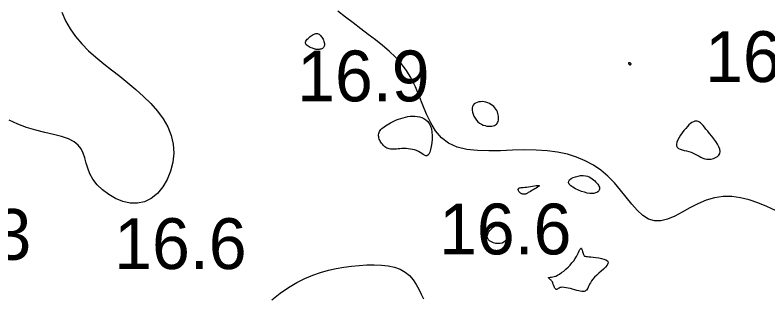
# Model space of a CAD drawing. Extents: x 3040093 to 3056816, y 408076 to 509144.
# Drawn here: x 3046354.8 to 3046428.8, y 434791.2 to 434818.8 of the extents above; entities that cross this region are included whole.
import ezdxf

# ---------------------------------------------------------------- set-up
doc = ezdxf.new("R2010")
doc.units = 0
doc.layers.add('V-CHAN-CONT-EL17', color=7, linetype='Continuous')
doc.layers.add('V-TOPO-SOUN-0610', color=7, linetype='Continuous')

msp = doc.modelspace()

# ---------------------------------------------------------------- linework, layer by layer
at = {"layer": 'V-CHAN-CONT-EL17'}
for points in [[(3046359.416, 434819.077), (3046359.776, 434818.233), (3046360.228, 434817.422), (3046360.764, 434816.663), (3046361.373, 434815.952), (3046362.044, 434815.279), (3046362.764, 434814.634), (3046363.521, 434814.006), (3046364.304, 434813.386), (3046365.1, 434812.762), (3046365.898, 434812.126), (3046366.685, 434811.467), (3046367.443, 434810.784), (3046368.153, 434810.075), (3046368.799, 434809.338), (3046369.361, 434808.573), (3046369.821, 434807.778), (3046370.161, 434806.951), (3046370.362, 434806.092), (3046370.411, 434805.204), (3046370.318, 434804.31), (3046370.096, 434803.439), (3046369.759, 434802.619), (3046369.32, 434801.879), (3046368.795, 434801.246), (3046368.197, 434800.75), (3046367.54, 434800.418), (3046366.839, 434800.271), (3046366.115, 434800.292), (3046365.388, 434800.459), (3046364.681, 434800.747), (3046364.013, 434801.133), (3046363.408, 434801.592), (3046362.885, 434802.101), (3046362.467, 434802.636), (3046362.166, 434803.175), (3046361.955, 434803.709), (3046361.798, 434804.228), (3046361.662, 434804.725), (3046361.51, 434805.192), (3046361.307, 434805.62), (3046361.017, 434806.003), (3046360.606, 434806.33), (3046360.048, 434806.6), (3046359.363, 434806.828), (3046358.58, 434807.035), (3046357.73, 434807.24), (3046356.841, 434807.464), (3046355.944, 434807.729), (3046355.068, 434808.053), (3046354.244, 434808.458)], [(3046429.538, 434799.561), (3046428.681, 434799.956), (3046427.821, 434800.306), (3046426.958, 434800.596), (3046426.097, 434800.808), (3046425.241, 434800.927), (3046424.392, 434800.935), (3046423.554, 434800.817), (3046422.73, 434800.566), (3046421.924, 434800.215), (3046421.138, 434799.811), (3046420.376, 434799.396), (3046419.642, 434799.016), (3046418.94, 434798.715), (3046418.272, 434798.537), (3046417.642, 434798.527), (3046417.052, 434798.717), (3046416.491, 434799.082), (3046415.948, 434799.586), (3046415.411, 434800.194), (3046414.867, 434800.869), (3046414.305, 434801.574), (3046413.713, 434802.273), (3046413.079, 434802.93), (3046412.392, 434803.514), (3046411.65, 434804.021), (3046410.853, 434804.452), (3046410, 434804.807), (3046409.09, 434805.09), (3046408.122, 434805.3), (3046407.097, 434805.439), (3046406.013, 434805.509), (3046404.875, 434805.515), (3046403.703, 434805.483), (3046402.524, 434805.443), (3046401.362, 434805.425), (3046400.244, 434805.46), (3046399.195, 434805.577), (3046398.242, 434805.806), (3046397.409, 434806.178), (3046396.713, 434806.713), (3046396.138, 434807.388), (3046395.657, 434808.172), (3046395.244, 434809.031), (3046394.872, 434809.934), (3046394.515, 434810.847), (3046394.148, 434811.74), (3046393.743, 434812.579), (3046393.28, 434813.34), (3046392.76, 434814.029), (3046392.189, 434814.66), (3046391.574, 434815.247), (3046390.92, 434815.804), (3046390.234, 434816.346), (3046389.522, 434816.886), (3046388.791, 434817.438), (3046388.045, 434818.011), (3046387.288, 434818.593), (3046386.521, 434819.167)], [(3046380.046, 434790.767), (3046380.863, 434791.417), (3046381.684, 434791.987), (3046382.491, 434792.471), (3046383.284, 434792.873), (3046384.065, 434793.203), (3046384.836, 434793.47), (3046385.6, 434793.682), (3046386.359, 434793.848), (3046387.115, 434793.977), (3046387.872, 434794.078), (3046388.629, 434794.156), (3046389.378, 434794.207), (3046390.109, 434794.222), (3046390.813, 434794.195), (3046391.479, 434794.117), (3046392.097, 434793.981), (3046392.658, 434793.779), (3046393.151, 434793.503), (3046393.57, 434793.15), (3046393.924, 434792.737), (3046394.226, 434792.283), (3046394.489, 434791.808), (3046394.727, 434791.333), (3046394.951, 434790.878)]]:
    msp.add_lwpolyline(points, dxfattribs=at)
for points in [[(3046383.356, 434816.119), (3046383.39, 434816.213), (3046383.448, 434816.308), (3046383.525, 434816.403), (3046383.616, 434816.496), (3046383.716, 434816.585), (3046383.82, 434816.669), (3046383.923, 434816.745), (3046384.02, 434816.812), (3046384.113, 434816.868), (3046384.201, 434816.914), (3046384.285, 434816.947), (3046384.367, 434816.967), (3046384.447, 434816.973), (3046384.526, 434816.964), (3046384.604, 434816.939), (3046384.683, 434816.897), (3046384.76, 434816.84), (3046384.836, 434816.77), (3046384.908, 434816.69), (3046384.975, 434816.601), (3046385.036, 434816.506), (3046385.09, 434816.406), (3046385.135, 434816.304), (3046385.169, 434816.202), (3046385.194, 434816.101), (3046385.209, 434816.003), (3046385.213, 434815.909), (3046385.207, 434815.821), (3046385.191, 434815.739), (3046385.164, 434815.666), (3046385.127, 434815.603), (3046385.08, 434815.55), (3046385.025, 434815.507), (3046384.963, 434815.474), (3046384.896, 434815.448), (3046384.825, 434815.43), (3046384.753, 434815.417), (3046384.682, 434815.409), (3046384.612, 434815.405), (3046384.546, 434815.404), (3046384.482, 434815.407), (3046384.418, 434815.413), (3046384.351, 434815.424), (3046384.281, 434815.44), (3046384.206, 434815.461), (3046384.122, 434815.488), (3046384.029, 434815.522), (3046383.925, 434815.563), (3046383.815, 434815.611), (3046383.705, 434815.665), (3046383.601, 434815.726), (3046383.507, 434815.793), (3046383.431, 434815.866), (3046383.376, 434815.945), (3046383.35, 434816.03)], [(3046415.099, 434814.031), (3046415.109, 434814.009), (3046415.124, 434813.985), (3046415.143, 434813.96), (3046415.166, 434813.937), (3046415.189, 434813.916), (3046415.213, 434813.899), (3046415.237, 434813.887), (3046415.258, 434813.882), (3046415.277, 434813.883), (3046415.294, 434813.889), (3046415.308, 434813.899), (3046415.32, 434813.911), (3046415.33, 434813.926), (3046415.338, 434813.941), (3046415.343, 434813.955), (3046415.345, 434813.969), (3046415.346, 434813.981), (3046415.345, 434813.992), (3046415.342, 434814.002), (3046415.338, 434814.011), (3046415.333, 434814.019), (3046415.327, 434814.026), (3046415.321, 434814.032), (3046415.315, 434814.038), (3046415.309, 434814.044), (3046415.301, 434814.049), (3046415.292, 434814.054), (3046415.282, 434814.058), (3046415.269, 434814.062), (3046415.254, 434814.066), (3046415.237, 434814.07), (3046415.216, 434814.074), (3046415.193, 434814.078), (3046415.17, 434814.08), (3046415.148, 434814.08), (3046415.128, 434814.078), (3046415.112, 434814.072), (3046415.101, 434814.063), (3046415.096, 434814.049)], [(3046400.46, 434808.157), (3046400.634, 434808.05), (3046400.815, 434807.968), (3046400.998, 434807.909), (3046401.179, 434807.871), (3046401.356, 434807.852), (3046401.522, 434807.85), (3046401.674, 434807.864), (3046401.809, 434807.891), (3046401.926, 434807.932), (3046402.027, 434807.985), (3046402.112, 434808.051), (3046402.182, 434808.128), (3046402.237, 434808.218), (3046402.28, 434808.319), (3046402.309, 434808.432), (3046402.326, 434808.555), (3046402.331, 434808.687), (3046402.323, 434808.825), (3046402.301, 434808.967), (3046402.264, 434809.111), (3046402.213, 434809.255), (3046402.145, 434809.396), (3046402.062, 434809.533), (3046401.962, 434809.663), (3046401.846, 434809.784), (3046401.717, 434809.895), (3046401.575, 434809.995), (3046401.422, 434810.082), (3046401.26, 434810.154), (3046401.09, 434810.21), (3046400.914, 434810.249), (3046400.734, 434810.268), (3046400.553, 434810.267), (3046400.378, 434810.245), (3046400.214, 434810.201), (3046400.066, 434810.135), (3046399.939, 434810.044), (3046399.838, 434809.929), (3046399.769, 434809.788), (3046399.735, 434809.621), (3046399.735, 434809.435), (3046399.766, 434809.236), (3046399.826, 434809.031), (3046399.912, 434808.827), (3046400.021, 434808.631), (3046400.15, 434808.45), (3046400.298, 434808.29)], [(3046390.55, 434807.121), (3046390.582, 434807.222), (3046390.629, 434807.32), (3046390.691, 434807.418), (3046390.767, 434807.515), (3046390.859, 434807.611), (3046390.966, 434807.707), (3046391.088, 434807.804), (3046391.224, 434807.902), (3046391.374, 434808), (3046391.537, 434808.098), (3046391.711, 434808.194), (3046391.897, 434808.288), (3046392.092, 434808.378), (3046392.296, 434808.465), (3046392.507, 434808.547), (3046392.725, 434808.623), (3046392.948, 434808.691), (3046393.176, 434808.75), (3046393.406, 434808.796), (3046393.639, 434808.828), (3046393.872, 434808.844), (3046394.105, 434808.842), (3046394.337, 434808.818), (3046394.565, 434808.772), (3046394.786, 434808.701), (3046394.996, 434808.602), (3046395.191, 434808.472), (3046395.366, 434808.309), (3046395.517, 434808.11), (3046395.64, 434807.872), (3046395.73, 434807.594), (3046395.785, 434807.275), (3046395.808, 434806.927), (3046395.802, 434806.567), (3046395.77, 434806.21), (3046395.718, 434805.87), (3046395.649, 434805.564), (3046395.568, 434805.307), (3046395.477, 434805.115), (3046395.38, 434804.997), (3046395.277, 434804.947), (3046395.166, 434804.952), (3046395.046, 434805), (3046394.916, 434805.079), (3046394.774, 434805.176), (3046394.62, 434805.279), (3046394.451, 434805.377), (3046394.267, 434805.458), (3046394.071, 434805.523), (3046393.867, 434805.572), (3046393.656, 434805.608), (3046393.444, 434805.632), (3046393.232, 434805.645), (3046393.025, 434805.649), (3046392.826, 434805.646), (3046392.637, 434805.636), (3046392.458, 434805.624), (3046392.289, 434805.61), (3046392.131, 434805.598), (3046391.981, 434805.59), (3046391.84, 434805.589), (3046391.708, 434805.597), (3046391.584, 434805.617), (3046391.468, 434805.65), (3046391.358, 434805.696), (3046391.256, 434805.754), (3046391.16, 434805.823), (3046391.071, 434805.9), (3046390.987, 434805.985), (3046390.909, 434806.077), (3046390.836, 434806.173), (3046390.768, 434806.274), (3046390.706, 434806.378), (3046390.651, 434806.484), (3046390.605, 434806.591), (3046390.569, 434806.699), (3046390.544, 434806.807), (3046390.532, 434806.914), (3046390.534, 434807.019)], [(3046419.888, 434805.776), (3046420.007, 434805.673), (3046420.167, 434805.593), (3046420.359, 434805.53), (3046420.573, 434805.476), (3046420.8, 434805.424), (3046421.029, 434805.367), (3046421.251, 434805.298), (3046421.459, 434805.213), (3046421.655, 434805.114), (3046421.842, 434805.009), (3046422.025, 434804.904), (3046422.207, 434804.806), (3046422.392, 434804.72), (3046422.586, 434804.654), (3046422.791, 434804.613), (3046423.009, 434804.603), (3046423.232, 434804.624), (3046423.45, 434804.676), (3046423.652, 434804.758), (3046423.828, 434804.869), (3046423.966, 434805.009), (3046424.058, 434805.177), (3046424.091, 434805.372), (3046424.06, 434805.593), (3046423.971, 434805.835), (3046423.837, 434806.09), (3046423.669, 434806.354), (3046423.478, 434806.619), (3046423.275, 434806.88), (3046423.072, 434807.13), (3046422.88, 434807.363), (3046422.709, 434807.573), (3046422.556, 434807.76), (3046422.419, 434807.922), (3046422.293, 434808.059), (3046422.177, 434808.171), (3046422.065, 434808.257), (3046421.955, 434808.317), (3046421.842, 434808.35), (3046421.725, 434808.356), (3046421.601, 434808.335), (3046421.471, 434808.287), (3046421.335, 434808.212), (3046421.191, 434808.11), (3046421.041, 434807.981), (3046420.882, 434807.825), (3046420.716, 434807.643), (3046420.542, 434807.435), (3046420.369, 434807.209), (3046420.205, 434806.972), (3046420.059, 434806.732), (3046419.938, 434806.498), (3046419.853, 434806.278), (3046419.811, 434806.079), (3046419.821, 434805.91)], [(3046410.856, 434802.979), (3046411.055, 434802.934), (3046411.234, 434802.868), (3046411.394, 434802.784), (3046411.538, 434802.687), (3046411.667, 434802.581), (3046411.783, 434802.47), (3046411.888, 434802.358), (3046411.983, 434802.248), (3046412.067, 434802.142), (3046412.138, 434802.038), (3046412.194, 434801.938), (3046412.232, 434801.841), (3046412.251, 434801.747), (3046412.249, 434801.655), (3046412.223, 434801.567), (3046412.171, 434801.482), (3046412.094, 434801.404), (3046411.989, 434801.336), (3046411.857, 434801.282), (3046411.696, 434801.245), (3046411.506, 434801.23), (3046411.286, 434801.24), (3046411.036, 434801.278), (3046410.758, 434801.347), (3046410.463, 434801.443), (3046410.168, 434801.561), (3046409.887, 434801.696), (3046409.635, 434801.844), (3046409.428, 434801.998), (3046409.281, 434802.153), (3046409.208, 434802.305), (3046409.221, 434802.45), (3046409.31, 434802.583), (3046409.46, 434802.702), (3046409.658, 434802.805), (3046409.888, 434802.888), (3046410.137, 434802.95), (3046410.391, 434802.987), (3046410.634, 434802.997)], [(3046404.33, 434801.763), (3046404.381, 434801.782), (3046404.449, 434801.796), (3046404.533, 434801.807), (3046404.636, 434801.816), (3046404.758, 434801.827), (3046404.901, 434801.841), (3046405.066, 434801.861), (3046405.253, 434801.889), (3046405.452, 434801.92), (3046405.653, 434801.953), (3046405.846, 434801.984), (3046406.019, 434802.007), (3046406.163, 434802.021), (3046406.267, 434802.021), (3046406.32, 434802.004), (3046406.315, 434801.967), (3046406.259, 434801.913), (3046406.164, 434801.846), (3046406.038, 434801.769), (3046405.895, 434801.687), (3046405.743, 434801.603), (3046405.593, 434801.521), (3046405.457, 434801.445), (3046405.343, 434801.378), (3046405.249, 434801.321), (3046405.171, 434801.272), (3046405.107, 434801.232), (3046405.051, 434801.201), (3046405, 434801.177), (3046404.952, 434801.161), (3046404.901, 434801.153), (3046404.845, 434801.151), (3046404.785, 434801.155), (3046404.722, 434801.167), (3046404.658, 434801.185), (3046404.594, 434801.21), (3046404.532, 434801.241), (3046404.474, 434801.28), (3046404.42, 434801.324), (3046404.372, 434801.375), (3046404.332, 434801.43), (3046404.3, 434801.488), (3046404.277, 434801.545), (3046404.264, 434801.601), (3046404.262, 434801.653), (3046404.272, 434801.698), (3046404.294, 434801.735)], [(3046401.216, 434797.045), (3046401.258, 434797.229), (3046401.347, 434797.415), (3046401.475, 434797.598), (3046401.632, 434797.768), (3046401.808, 434797.918), (3046401.995, 434798.042), (3046402.181, 434798.132), (3046402.36, 434798.182), (3046402.528, 434798.193), (3046402.683, 434798.168), (3046402.822, 434798.111), (3046402.945, 434798.025), (3046403.049, 434797.912), (3046403.132, 434797.775), (3046403.192, 434797.618), (3046403.227, 434797.445), (3046403.236, 434797.261), (3046403.218, 434797.075), (3046403.173, 434796.893), (3046403.098, 434796.723), (3046402.994, 434796.573), (3046402.859, 434796.449), (3046402.691, 434796.36), (3046402.493, 434796.31), (3046402.274, 434796.299), (3046402.048, 434796.323), (3046401.826, 434796.379), (3046401.621, 434796.465), (3046401.445, 434796.578), (3046401.311, 434796.714), (3046401.232, 434796.871)], [(3046407.493, 434792.692), (3046407.44, 434792.736), (3046407.385, 434792.781), (3046407.333, 434792.826), (3046407.289, 434792.868), (3046407.256, 434792.905), (3046407.241, 434792.935), (3046407.247, 434792.957), (3046407.279, 434792.97), (3046407.336, 434792.978), (3046407.417, 434792.985), (3046407.52, 434792.998), (3046407.644, 434793.02), (3046407.787, 434793.057), (3046407.949, 434793.114), (3046408.128, 434793.196), (3046408.322, 434793.307), (3046408.527, 434793.444), (3046408.738, 434793.604), (3046408.949, 434793.782), (3046409.157, 434793.976), (3046409.356, 434794.182), (3046409.542, 434794.395), (3046409.71, 434794.612), (3046409.855, 434794.829), (3046409.98, 434795.041), (3046410.085, 434795.24), (3046410.175, 434795.422), (3046410.25, 434795.579), (3046410.314, 434795.706), (3046410.368, 434795.796), (3046410.414, 434795.844), (3046410.455, 434795.845), (3046410.492, 434795.806), (3046410.525, 434795.736), (3046410.555, 434795.644), (3046410.584, 434795.539), (3046410.611, 434795.43), (3046410.638, 434795.325), (3046410.666, 434795.234), (3046410.695, 434795.164), (3046410.731, 434795.112), (3046410.78, 434795.075), (3046410.846, 434795.051), (3046410.935, 434795.034), (3046411.053, 434795.021), (3046411.206, 434795.01), (3046411.397, 434794.995), (3046411.631, 434794.974), (3046411.892, 434794.945), (3046412.164, 434794.905), (3046412.43, 434794.852), (3046412.673, 434794.785), (3046412.875, 434794.701), (3046413.021, 434794.598), (3046413.091, 434794.475), (3046413.076, 434794.33), (3046412.985, 434794.166), (3046412.835, 434793.987), (3046412.642, 434793.796), (3046412.423, 434793.598), (3046412.193, 434793.397), (3046411.969, 434793.195), (3046411.767, 434792.998), (3046411.599, 434792.808), (3046411.465, 434792.627), (3046411.357, 434792.457), (3046411.271, 434792.299), (3046411.201, 434792.155), (3046411.142, 434792.025), (3046411.087, 434791.911), (3046411.033, 434791.814), (3046410.972, 434791.736), (3046410.904, 434791.675), (3046410.825, 434791.632), (3046410.733, 434791.606), (3046410.627, 434791.596), (3046410.504, 434791.6), (3046410.362, 434791.62), (3046410.2, 434791.653), (3046410.015, 434791.699), (3046409.813, 434791.753), (3046409.601, 434791.811), (3046409.386, 434791.869), (3046409.173, 434791.922), (3046408.969, 434791.966), (3046408.782, 434791.995), (3046408.617, 434792.006), (3046408.478, 434791.996), (3046408.365, 434791.968), (3046408.273, 434791.93), (3046408.199, 434791.887), (3046408.138, 434791.846), (3046408.087, 434791.812), (3046408.042, 434791.793), (3046407.999, 434791.793), (3046407.955, 434791.817), (3046407.91, 434791.862), (3046407.866, 434791.924), (3046407.823, 434791.998), (3046407.783, 434792.079), (3046407.747, 434792.162), (3046407.716, 434792.242), (3046407.69, 434792.315), (3046407.671, 434792.377), (3046407.657, 434792.429), (3046407.645, 434792.473), (3046407.633, 434792.512), (3046407.619, 434792.547), (3046407.6, 434792.58), (3046407.574, 434792.614), (3046407.538, 434792.651)]]:
    msp.add_lwpolyline(points, close=True, dxfattribs=at)

# ---------------------------------------------------------------- texts
at = {"layer": 'V-TOPO-SOUN-0610'}
for s, p in [('16.9 ', (3046422.623, 434812.2)), ('16.9 ', (3046382.533, 434810.3)), ('16.3 ', (3046343.393, 434794.71)), ('16.6 ', (3046396.473, 434795.24)), ('16.6 ', (3046364.553, 434793.8))]:
    msp.add_text(s, height=5, dxfattribs=at).set_placement(p)

doc.saveas('drawing.dxf')
